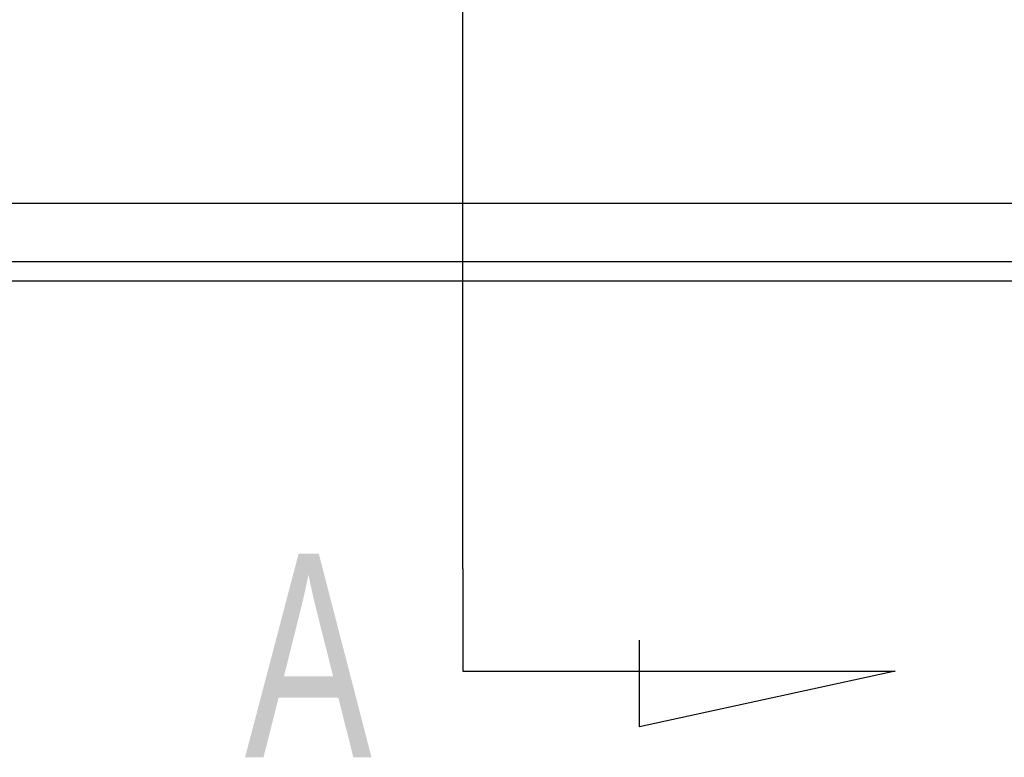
# Model space of a CAD drawing. Header units: millimetres. Extents: x -1108 to 3135, y -1596 to 860.
# Tile 536 of 649: x 1002 to 1027, y -614 to -595. Entities that reach past the tile are written whole.
import ezdxf
from ezdxf.lldxf.tags import DXFTag

# ---------------------------------------------------------------- set-up
doc = ezdxf.new("R2010")
doc.units = ezdxf.units.MM
doc.layers.get('0').update_dxf_attribs({"linetype": 'CONTINUOUS'})
doc.styles.add('CHN', font='txt')
tags = doc.linetypes.add('DASHED', pattern=[25.72, 12.86, -12.86]).pattern_tags.tags
tags[6:7] = [DXFTag(74, 4), DXFTag(75, 0), DXFTag(340, '0'), DXFTag(46, 0.0), DXFTag(50, 0.0), DXFTag(44, 0.0), DXFTag(45, 0.0)]
tags[4:5] = [DXFTag(74, 4), DXFTag(75, 0), DXFTag(340, '0'), DXFTag(46, 0.0), DXFTag(50, 0.0), DXFTag(44, 0.0), DXFTag(45, 0.0)]

msp = doc.modelspace()

# ---------------------------------------------------------------- linework, layer by layer
for p, q in [((1013.003, -608.812), (1013.003, -542.337)), ((1013.003, -608.812), (1013.003, -611.448)), ((1017.564, -612.882), (1017.564, -610.652)), ((1013.003, -611.448), (1024.151, -611.448)), ((1024.151, -611.448), (1017.564, -612.882))]:
    msp.add_line(p, q)
at = {"linetype": 'Continuous'}
for p, q in [((1133.644, -599.392), (877.939, -599.393)), ((1133.163, -601.392), (877.939, -601.393))]:
    msp.add_line(p, q, dxfattribs=at)
at = {"linetype": 'DASHED'}
msp.add_line((1133.283, -600.892), (877.939, -600.893), dxfattribs=at)

# ---------------------------------------------------------------- texts
at = {"style": 'CHN', "width": 0.7}
msp.add_text('A', height=5.25, dxfattribs=at).set_placement((1007.383, -613.671))

doc.saveas('drawing.dxf')
